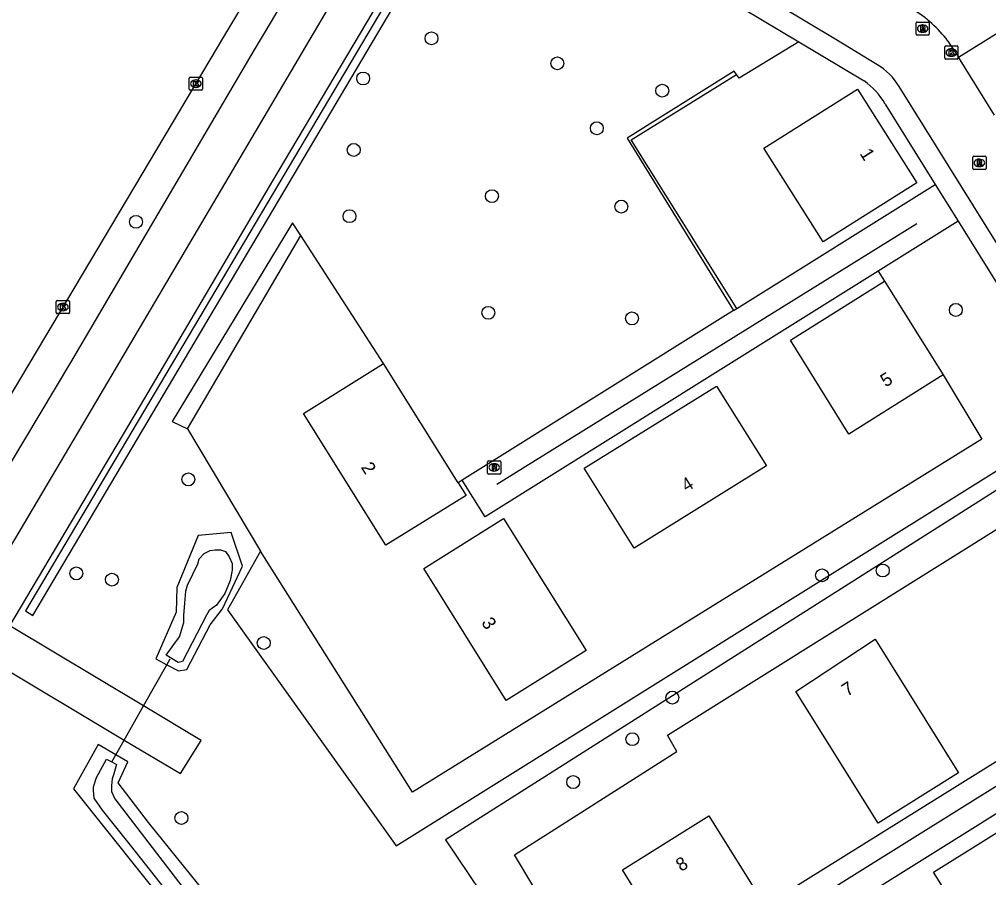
# Model space of a CAD drawing. Extents: x 159280 to 160375, y 384531 to 385872.
# Drawn here: x 159473.3 to 159546.7, y 385557.2 to 385622.3 of the extents above; entities that cross this region are included whole.
import ezdxf

# ---------------------------------------------------------------- set-up
doc = ezdxf.new("R2010")
doc.units = 0
for name, color, linetype in [('IMGEO_Boom', 7, 'Continuous'), ('IMGEO_Duiker', 7, 'Continuous'), ('IMGEO_Fietspad_open', 7, 'Continuous'), ('IMGEO_Geluidsscherm', 7, 'Continuous'), ('IMGEO_Groenvoorziening', 7, 'Continuous'), ('IMGEO_Haag', 7, 'Continuous'), ('IMGEO_Kolk', 7, 'Continuous'), ('IMGEO_Lijnafwatering', 7, 'Continuous'), ('IMGEO_Pand', 7, 'Continuous'), ('IMGEO_Pand_nummerreeks', 7, 'Continuous'), ('IMGEO_Parkeervlak_open', 7, 'Continuous'), ('IMGEO_Rijbaan_lokaal_gesloten', 7, 'Continuous'), ('IMGEO_Rijbaan_lokaal_open', 7, 'Continuous'), ('IMGEO_Rioolput', 7, 'Continuous'), ('IMGEO_Voetpad_open', 7, 'Continuous'), ('IMGEO_Waterloop', 7, 'Continuous')]:
    doc.layers.add(name, color=color, linetype=linetype)

msp = doc.modelspace()

# ---------------------------------------------------------------- linework, layer by layer
at = {"layer": 'IMGEO_Boom'}
for centre in [(159504.494, 385620.83), (159514.035, 385618.935), (159499.314, 385617.791), (159521.986, 385616.864), (159517.024, 385614.017), (159498.602, 385612.376), (159509.077, 385608.874), (159518.879, 385608.083), (159482.102, 385606.927), (159498.281, 385607.356), (159544.233, 385600.253), (159508.804, 385600.036), (159519.69, 385599.608), (159486.07, 385587.412), (159477.576, 385580.291), (159538.696, 385580.511), (159480.276, 385579.816), (159534.097, 385580.145), (159491.783, 385575.019), (159522.751, 385570.88), (159519.719, 385567.729), (159515.232, 385564.479), (159485.543, 385561.758)]:
    msp.add_circle(centre, 0.489, dxfattribs=at)
at = {"layer": 'IMGEO_Duiker'}
msp.add_lwpolyline([(159480.273, 385566.005), (159480.577, 385566.541), (159481.208, 385567.655), (159482.676, 385570.247), (159484.442, 385573.363), (159484.698, 385573.816)], dxfattribs=at)
at = {"layer": 'IMGEO_Fietspad_open'}
for points in [[(159520.012, 385662.296), (159513.521, 385651.457), (159511.623, 385648.275), (159502.063, 385632.246), (159500, 385628.787), (159478.78, 385592.803), (159462.162, 385564.746), (159456.49, 385555.06), (159447.155, 385539.331), (159436.863, 385521.88), (159423.849, 385500), (159420.891, 385495.296), (159417.822, 385490.085)], [(159415.231, 385491.642), (159418.409, 385496.969), (159420.199, 385500), (159445.428, 385542.725), (159453.151, 385555.873), (159463.201, 385572.943), (159477.173, 385596.277), (159491.085, 385619.971), (159499.715, 385634.396), (159500.964, 385636.535)]]:
    msp.add_lwpolyline(points, dxfattribs=at)
at = {"layer": 'IMGEO_Geluidsscherm'}
msp.add_lwpolyline([(159474.284, 385577.106), (159505.931, 385630.537)], dxfattribs=at)
at = {"layer": 'IMGEO_Groenvoorziening'}
for points in [[(159532.343, 385620.569), (159527.818, 385617.805), (159527.603, 385618.1)], [(159527.603, 385618.1), (159527.443, 385618.354), (159519.324, 385613.267), (159527.383, 385600.208)], [(159527.628, 385600.361), (159519.637, 385613.139), (159527.603, 385618.1)], [(159494.597, 385605.89), (159493.969, 385606.846), (159484.83, 385591.793), (159486.016, 385591.246)], [(159486.016, 385591.246), (159494.597, 385605.89)], [(159500.869, 385596.193), (159494.597, 385605.89)], [(159538.348, 385603.178), (159538.822, 385602.422)], [(159543.27, 385595.332), (159546.206, 385590.464), (159503.045, 385563.708), (159491.528, 385581.98)], [(159491.528, 385581.98), (159489.029, 385577.525), (159501.82, 385559.661), (159553.71, 385592.05)], [(159486.016, 385591.246), (159491.528, 385581.98)], [(159554.339, 385591.04), (159505.558, 385560.097), (159519.696, 385539.084), (159521.196, 385540.391), (159527.144, 385530.83), (159529.24, 385529.557), (159532.19, 385530.906), (159550.593, 385543.119), (159574.849, 385558.115)], [(159573.18, 385560.794), (159529.985, 385533.784), (159522.099, 385546.125), (159519.427, 385544.53), (159510.791, 385558.968), (159523.091, 385566.784), (159522.383, 385568.038), (159555.698, 385588.858)], [(159506.808, 385587.349), (159506.511, 385587.164)], [(159483.6, 385573.81), (159484.442, 385573.363), (159485.317, 385572.899), (159485.96, 385573.004), (159487.714, 385576.397), (159488.658, 385577.594), (159490.171, 385580.834), (159489.321, 385583.379), (159486.822, 385583.155), (159485.19, 385579.223), (159485.143, 385577.344), (159483.6, 385573.81)], [(159483.058, 385561.414), (159480.755, 385564.427), (159481.493, 385566.013), (159480.577, 385566.541), (159479.23, 385567.316), (159477.36, 385563.956), (159515.389, 385516.354), (159519.643, 385517.527), (159520.915, 385516.17), (159522.432, 385516.535), (159522.484, 385516.548), (159523.2, 385518.248), (159520.304, 385522.266), (159515.945, 385520.699), (159483.058, 385561.414)]]:
    msp.add_lwpolyline(points, dxfattribs=at)
at = {"layer": 'IMGEO_Haag'}
msp.add_lwpolyline([(159505.931, 385630.537), (159506.916, 385632.391), (159506.44, 385632.645), (159473.737, 385577.465), (159474.284, 385577.106), (159505.931, 385630.537)], dxfattribs=at)
at = {"layer": 'IMGEO_Kolk'}
for p, q in [((159543.396, 385619.329), (159543.396, 385620.181)), ((159543.471, 385620.255), (159544.323, 385620.255)), ((159543.884, 385620.035), (159543.909, 385620.035)), ((159544.397, 385620.181), (159544.397, 385619.329)), ((159544.323, 385619.255), (159543.471, 385619.255)), ((159543.907, 385619.475), (159543.882, 385619.475)), ((159486.139, 385616.97), (159486.139, 385617.822)), ((159486.214, 385617.896), (159487.066, 385617.896)), ((159486.627, 385617.676), (159486.652, 385617.676)), ((159487.14, 385617.822), (159487.14, 385616.97)), ((159487.066, 385616.896), (159486.214, 385616.896)), ((159486.65, 385617.116), (159486.625, 385617.116)), ((159476.059, 385600.046), (159476.059, 385600.898)), ((159476.134, 385600.972), (159476.986, 385600.972)), ((159476.547, 385600.752), (159476.572, 385600.752)), ((159477.06, 385600.898), (159477.06, 385600.046)), ((159476.986, 385599.972), (159476.134, 385599.972)), ((159476.57, 385600.192), (159476.545, 385600.192))]:
    msp.add_line(p, q, dxfattribs=at)
for points in [[(159543.396, 385619.329), (159543.396, 385620.181)], [(159543.471, 385620.255), (159544.323, 385620.255)], [(159543.717, 385619.955), (159543.84, 385619.955), (159543.84, 385619.804), (159543.97, 385619.955), (159544.134, 385619.955), (159543.988, 385619.804), (159544.141, 385619.555), (159543.989, 385619.555), (159543.904, 385619.719), (159543.84, 385619.652), (159543.84, 385619.555), (159543.717, 385619.555), (159543.717, 385619.955)], [(159544.397, 385620.181), (159544.397, 385619.329)], [(159544.323, 385619.255), (159543.471, 385619.255)], [(159486.139, 385616.97), (159486.139, 385617.822)], [(159486.214, 385617.896), (159487.066, 385617.896)], [(159486.46, 385617.596), (159486.583, 385617.596), (159486.583, 385617.445), (159486.713, 385617.596), (159486.877, 385617.596), (159486.731, 385617.445), (159486.884, 385617.196), (159486.732, 385617.196), (159486.647, 385617.36), (159486.583, 385617.293), (159486.583, 385617.196), (159486.46, 385617.196), (159486.46, 385617.596)], [(159487.14, 385617.822), (159487.14, 385616.97)], [(159487.066, 385616.896), (159486.214, 385616.896)], [(159476.059, 385600.046), (159476.059, 385600.898)], [(159476.134, 385600.972), (159476.986, 385600.972)], [(159476.38, 385600.672), (159476.503, 385600.672), (159476.503, 385600.521), (159476.633, 385600.672), (159476.797, 385600.672), (159476.651, 385600.521), (159476.804, 385600.272), (159476.652, 385600.272), (159476.567, 385600.436), (159476.503, 385600.369), (159476.503, 385600.272), (159476.38, 385600.272), (159476.38, 385600.672)], [(159477.06, 385600.898), (159477.06, 385600.046)], [(159476.986, 385599.972), (159476.134, 385599.972)]]:
    msp.add_lwpolyline(points, dxfattribs=at)
for centre, start, end in [((159543.473, 385620.179), 91.55205, 178.44795), ((159543.473, 385620.179), 91.55205, 178.44795), ((159544.321, 385620.179), 1.55205, 88.44795), ((159544.321, 385620.179), 1.55205, 88.44795), ((159543.473, 385619.331), 181.55205, 268.44795), ((159543.473, 385619.331), 181.55205, 268.44795), ((159544.321, 385619.331), 271.55205, 358.44795), ((159544.321, 385619.331), 271.55205, 358.44795), ((159486.216, 385617.82), 91.55205, 178.44795), ((159486.216, 385617.82), 91.55205, 178.44795), ((159487.064, 385617.82), 1.55205, 88.44795), ((159487.064, 385617.82), 1.55205, 88.44795), ((159486.216, 385616.972), 181.55205, 268.44795), ((159486.216, 385616.972), 181.55205, 268.44795), ((159487.064, 385616.972), 271.55205, 358.44795), ((159487.064, 385616.972), 271.55205, 358.44795), ((159476.136, 385600.896), 91.55205, 178.44795), ((159476.136, 385600.896), 91.55205, 178.44795), ((159476.984, 385600.896), 1.55205, 88.44795), ((159476.984, 385600.896), 1.55205, 88.44795), ((159476.136, 385600.048), 181.55205, 268.44795), ((159476.136, 385600.048), 181.55205, 268.44795), ((159476.984, 385600.048), 271.55205, 358.44795), ((159476.984, 385600.048), 271.55205, 358.44795)]:
    msp.add_arc(centre, 0.0765, start, end, dxfattribs=at)
for centre, major_axis, ratio, start_param, end_param in [((159543.883, 385619.755), (-0.387, 0.002), 0.722429, 4.712389, 7.853982), ((159543.908, 385619.755), (-0.39, 0.002), 0.717154, 1.570796, 4.712389), ((159486.626, 385617.396), (-0.387, 0.002), 0.722429, 4.712389, 7.853982), ((159486.651, 385617.396), (-0.39, 0.002), 0.717154, 1.570796, 4.712389), ((159476.546, 385600.472), (-0.387, 0.002), 0.722429, 4.712389, 7.853982), ((159476.571, 385600.472), (-0.39, 0.002), 0.717154, 1.570796, 4.712389)]:
    msp.add_ellipse(centre, major_axis=major_axis, ratio=ratio, start_param=start_param, end_param=end_param, dxfattribs=at)
at = {"layer": 'IMGEO_Lijnafwatering'}
for points in [[(159541.267, 385606.781), (159509.449, 385587.03)], [(159562.709, 385573.757), (159533.405, 385555.473)]]:
    msp.add_lwpolyline(points, dxfattribs=at)
at = {"layer": 'IMGEO_Pand'}
for points in [[(159536.791, 385616.987), (159541.283, 385609.871), (159534.168, 385605.41), (159529.692, 385612.514), (159536.791, 385616.987)], [(159543.27, 385595.332), (159536.124, 385590.845), (159531.706, 385597.958), (159538.822, 385602.422)], [(159538.822, 385602.422), (159543.27, 385595.332)], [(159506.511, 385587.164), (159507.124, 385586.183), (159501.043, 385582.422), (159494.806, 385592.404), (159500.869, 385596.193)], [(159506.511, 385587.164), (159500.869, 385596.193)], [(159529.89, 385588.45), (159519.852, 385582.194), (159516.065, 385588.258), (159526.091, 385594.488), (159529.89, 385588.45)], [(159516.212, 385574.446), (159510.165, 385570.667), (159503.91, 385580.668), (159509.964, 385584.444), (159516.212, 385574.446)], [(159538.339, 385561.378), (159532.113, 385571.351), (159538.125, 385575.314), (159544.446, 385565.192), (159538.339, 385561.378)], [(159523.405, 385550.633), (159518.96, 385557.833), (159525.524, 385561.932), (159529.768, 385555.138)], [(159542.534, 385557.659), (159549.874, 385562.232), (159554.346, 385554.999), (159547.07, 385550.467), (159542.534, 385557.659)]]:
    msp.add_lwpolyline(points, dxfattribs=at)
at = {"layer": 'IMGEO_Parkeervlak_open'}
msp.add_lwpolyline([(159544.426, 385619.394), (159548.783, 385622.095), (159551.509, 385617.743), (159548.108, 385615.602)], dxfattribs=at)
at = {"layer": 'IMGEO_Rijbaan_lokaal_gesloten'}
msp.add_lwpolyline([(159400.493, 385472.395), (159400.999, 385473.388), (159405.557, 385482.402), (159407.626, 385486.571), (159408.368, 385488.112), (159414.82, 385498.572), (159415.709, 385500), (159426.204, 385516.86), (159436.524, 385533.454), (159446.826, 385550.083), (159449.482, 385554.654), (159454.274, 385562.551), (159470.016, 385589.487), (159488.824, 385621.066), (159498.816, 385637.769)], dxfattribs=at)
at = {"layer": 'IMGEO_Rijbaan_lokaal_open'}
for points in [[(159538.256, 385618.846), (159535.146, 385620.734), (159514.556, 385633.075), (159509.2, 385636.292)], [(159543.627, 385620.628), (159544.426, 385619.394)], [(159547.155, 385615), (159544.426, 385619.394)], [(159615.638, 385495.651), (159595.571, 385527.892), (159539.928, 385617.181)], [(159529.768, 385555.138), (159563.586, 385576.195)], [(159565.344, 385573.373), (159534.741, 385554.214)]]:
    msp.add_lwpolyline(points, dxfattribs=at)
for centre, radius, start, end in [((159536.319, 385615.184), 9.113, 36.68122, 59.44854), ((159535.875, 385614.783), 4.709, 30.61191, 59.62847)]:
    msp.add_arc(centre, radius, start, end, dxfattribs=at)
at = {"layer": 'IMGEO_Rioolput'}
for p, q in [((159541.219, 385621.141), (159541.219, 385621.993)), ((159541.294, 385622.067), (159542.146, 385622.067)), ((159542.22, 385621.993), (159542.22, 385621.141)), ((159541.73, 385621.287), (159541.705, 385621.287)), ((159541.707, 385621.847), (159541.732, 385621.847)), ((159542.146, 385621.067), (159541.294, 385621.067)), ((159545.519, 385610.967), (159545.519, 385611.819)), ((159545.594, 385611.893), (159546.446, 385611.893)), ((159546.007, 385611.673), (159546.032, 385611.673)), ((159546.52, 385611.819), (159546.52, 385610.967)), ((159546.446, 385610.893), (159545.594, 385610.893)), ((159546.03, 385611.113), (159546.005, 385611.113)), ((159508.821, 385588.821), (159509.673, 385588.821)), ((159508.746, 385587.895), (159508.746, 385588.747)), ((159509.234, 385588.601), (159509.259, 385588.601)), ((159509.747, 385588.747), (159509.747, 385587.895)), ((159509.673, 385587.821), (159508.821, 385587.821)), ((159509.257, 385588.041), (159509.232, 385588.041))]:
    msp.add_line(p, q, dxfattribs=at)
for points in [[(159541.219, 385621.141), (159541.219, 385621.993)], [(159541.294, 385622.067), (159542.146, 385622.067)], [(159542.22, 385621.993), (159542.22, 385621.141)], [(159541.808, 385621.765), (159541.556, 385621.767), (159541.556, 385621.367)], [(159541.556, 385621.367), (159541.68, 385621.367), (159541.68, 385621.529), (159541.691, 385621.529)], [(159541.734, 385621.686), (159541.68, 385621.686), (159541.68, 385621.605)], [(159541.68, 385621.605), (159541.732, 385621.605)], [(159541.738, 385621.5), (159541.809, 385621.367), (159541.949, 385621.367), (159541.884, 385621.493)], [(159542.146, 385621.067), (159541.294, 385621.067)], [(159545.519, 385610.967), (159545.519, 385611.819)], [(159545.594, 385611.893), (159546.446, 385611.893)], [(159546.108, 385611.591), (159545.856, 385611.593), (159545.856, 385611.193)], [(159546.52, 385611.819), (159546.52, 385610.967)], [(159546.446, 385610.893), (159545.594, 385610.893)], [(159545.856, 385611.193), (159545.98, 385611.193), (159545.98, 385611.355), (159545.991, 385611.355)], [(159546.034, 385611.512), (159545.98, 385611.512), (159545.98, 385611.431)], [(159545.98, 385611.431), (159546.032, 385611.431)], [(159546.038, 385611.326), (159546.109, 385611.193), (159546.249, 385611.193), (159546.184, 385611.319)], [(159508.821, 385588.821), (159509.673, 385588.821)], [(159508.746, 385587.895), (159508.746, 385588.747)], [(159509.335, 385588.519), (159509.083, 385588.521), (159509.083, 385588.121)], [(159509.083, 385588.121), (159509.207, 385588.121), (159509.207, 385588.283), (159509.218, 385588.283)], [(159509.261, 385588.44), (159509.207, 385588.44), (159509.207, 385588.359)], [(159509.207, 385588.359), (159509.259, 385588.359)], [(159509.265, 385588.254), (159509.336, 385588.121), (159509.476, 385588.121), (159509.411, 385588.247)], [(159509.747, 385588.747), (159509.747, 385587.895)], [(159509.673, 385587.821), (159508.821, 385587.821)]]:
    msp.add_lwpolyline(points, dxfattribs=at)
for centre, radius, start, end in [((159541.296, 385621.991), 0.0765, 91.55205, 178.44795), ((159541.296, 385621.991), 0.0765, 91.55205, 178.44795), ((159542.144, 385621.991), 0.0765, 1.55205, 88.44795), ((159542.144, 385621.991), 0.0765, 1.55205, 88.44795), ((159541.296, 385621.143), 0.0765, 181.55205, 268.44795), ((159541.296, 385621.143), 0.0765, 181.55205, 268.44795), ((159541.69, 385621.476), 0.0533, 26.02933, 88.69889), ((159541.716, 385621.794), 0.19, 274.7715, 282.96867), ((159541.74, 385621.59), 0.0964, 77.00612, 93.18647), ((159541.754, 385621.647), 0.0378, 276.66336, 79.67722), ((159541.807, 385621.655), 0.109, 350.36119, 89.41601), ((159541.805, 385621.655), 0.112, 277.58423, 350.98172), ((159541.789, 385621.44), 0.108, 29.51342, 73.79051), ((159542.144, 385621.143), 0.0765, 271.55205, 358.44795), ((159542.144, 385621.143), 0.0765, 271.55205, 358.44795), ((159545.596, 385611.817), 0.0765, 91.55205, 178.44795), ((159545.596, 385611.817), 0.0765, 91.55205, 178.44795), ((159546.107, 385611.481), 0.109, 350.36119, 89.41601), ((159546.444, 385611.817), 0.0765, 1.55205, 88.44795), ((159546.444, 385611.817), 0.0765, 1.55205, 88.44795), ((159545.596, 385610.969), 0.0765, 181.55205, 268.44795), ((159545.596, 385610.969), 0.0765, 181.55205, 268.44795), ((159545.99, 385611.302), 0.0533, 26.02933, 88.69889), ((159546.016, 385611.62), 0.19, 274.7715, 282.96867), ((159546.04, 385611.416), 0.0964, 77.00612, 93.18647), ((159546.054, 385611.473), 0.0378, 276.66336, 79.67722), ((159546.105, 385611.481), 0.112, 277.58423, 350.98172), ((159546.089, 385611.266), 0.108, 29.51342, 73.79051), ((159546.444, 385610.969), 0.0765, 271.55205, 358.44795), ((159546.444, 385610.969), 0.0765, 271.55205, 358.44795), ((159508.823, 385588.745), 0.0765, 91.55205, 178.44795), ((159508.823, 385588.745), 0.0765, 91.55205, 178.44795), ((159509.671, 385588.745), 0.0765, 1.55205, 88.44795), ((159509.671, 385588.745), 0.0765, 1.55205, 88.44795), ((159509.217, 385588.23), 0.0533, 26.02933, 88.69889), ((159509.243, 385588.548), 0.19, 274.7715, 282.96867), ((159509.267, 385588.344), 0.0964, 77.00612, 93.18647), ((159509.281, 385588.401), 0.0378, 276.66336, 79.67722), ((159509.334, 385588.409), 0.109, 350.36119, 89.41601), ((159509.332, 385588.409), 0.112, 277.58423, 350.98172), ((159509.316, 385588.194), 0.108, 29.51342, 73.79051), ((159508.823, 385587.897), 0.0765, 181.55205, 268.44795), ((159508.823, 385587.897), 0.0765, 181.55205, 268.44795), ((159509.671, 385587.897), 0.0765, 271.55205, 358.44795), ((159509.671, 385587.897), 0.0765, 271.55205, 358.44795)]:
    msp.add_arc(centre, radius, start, end, dxfattribs=at)
for centre, major_axis, ratio, start_param, end_param in [((159541.706, 385621.567), (-0.387, 0.002), 0.722429, 4.712389, 7.853982), ((159541.731, 385621.567), (-0.39, 0.002), 0.717154, 1.570796, 4.712389), ((159546.006, 385611.393), (-0.387, 0.002), 0.722429, 4.712389, 7.853982), ((159546.031, 385611.393), (-0.39, 0.002), 0.717154, 1.570796, 4.712389), ((159509.233, 385588.321), (-0.387, 0.002), 0.722429, 4.712389, 7.853982), ((159509.258, 385588.321), (-0.39, 0.002), 0.717154, 1.570796, 4.712389)]:
    msp.add_ellipse(centre, major_axis=major_axis, ratio=ratio, start_param=start_param, end_param=end_param, dxfattribs=at)
at = {"layer": 'IMGEO_Voetpad_open'}
for points in [[(159472.543, 385576.306), (159482.762, 385593.566), (159492.474, 385610.037), (159500, 385622.704), (159504.914, 385630.974), (159506.066, 385632.958), (159507.523, 385635.41)], [(159507.523, 385635.41), (159523.944, 385625.585), (159532.343, 385620.569)], [(159532.343, 385620.569), (159537.288, 385617.616)], [(159538.882, 385615.854), (159542.675, 385609.765)], [(159527.628, 385600.361), (159542.675, 385609.765)], [(159542.675, 385609.765), (159544.417, 385606.969)], [(159544.417, 385606.969), (159538.348, 385603.178)], [(159544.417, 385606.969), (159553.71, 385592.05)], [(159538.348, 385603.178), (159508.561, 385584.574), (159506.808, 385587.349)], [(159527.383, 385600.208), (159506.808, 385587.349)], [(159527.383, 385600.208), (159527.628, 385600.361)], [(159471.02, 385573.733), (159481.208, 385567.655), (159485.463, 385565.117), (159487.035, 385567.641), (159482.676, 385570.247), (159472.543, 385576.306)]]:
    msp.add_lwpolyline(points, dxfattribs=at)
msp.add_arc((159533.825, 385612.881), 5.867, 30.45079, 53.81759, dxfattribs=at)
at = {"layer": 'IMGEO_Waterloop'}
for points in [[(159484.388, 385574.088), (159484.977, 385574.903), (159485.408, 385575.493), (159485.725, 385576.58), (159485.725, 385577.101), (159485.793, 385578.03), (159485.884, 385578.937), (159485.997, 385579.39), (159486.79, 385581.021), (159486.881, 385581.406), (159487.266, 385581.792), (159487.719, 385582.018), (159488.104, 385582.086), (159488.512, 385582.064), (159488.875, 385581.95), (159489.169, 385581.542), (159489.396, 385581.044), (159489.396, 385580.545), (159489.237, 385579.752), (159488.829, 385578.755), (159488.195, 385577.872), (159487.651, 385577.487), (159487.447, 385577.124), (159485.634, 385573.612), (159485.294, 385573.544), (159484.388, 385574.088)], [(159490.393, 385548.665), (159481.692, 385559.7), (159479.562, 385562.351), (159478.927, 385563.257), (159478.882, 385563.846), (159478.882, 385564.118), (159479.109, 385564.82), (159479.856, 385566.225), (159480.273, 385566.005), (159480.627, 385565.817)], [(159480.627, 385565.817), (159480.423, 385565.092), (159480.287, 385564.73), (159480.242, 385564.209), (159480.242, 385563.778), (159480.491, 385563.212), (159488.739, 385552.471)]]:
    msp.add_lwpolyline(points, dxfattribs=at)

# ---------------------------------------------------------------- texts
at = {"layer": 'IMGEO_Pand_nummerreeks'}
for s, rotation, p in [('1', 302.26304, (159536.918, 385612.102)), ('5', 32.12574, (159538.913, 385594.367)), ('2', 301.99948, (159499.117, 385588.335)), ('4', 31.93094, (159523.821, 385586.435)), ('3', 302.0224, (159508.24, 385576.573)), ('7', 33.39198, (159536.007, 385570.924)), ('8', 31.9825, (159523.409, 385557.664))]:
    msp.add_text(s, height=1, rotation=rotation, dxfattribs=at).set_placement(p)

doc.saveas('drawing.dxf')
